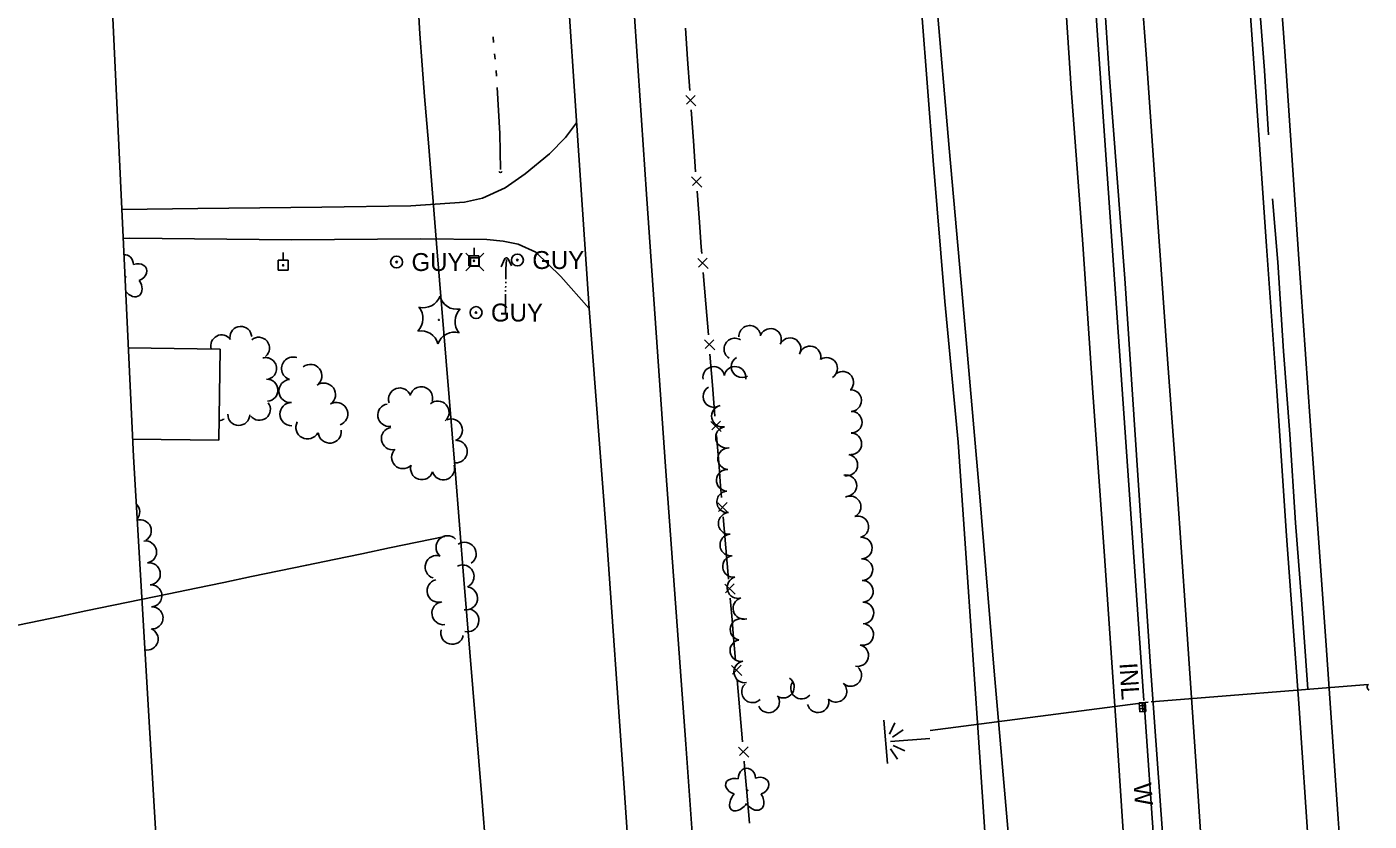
# Model space of a CAD drawing. Extents: x 589250 to 1188077, y 162953 to 363065.
# Drawn here: x 593773.6 to 594223.1, y 172230.9 to 172497 of the extents above; entities that cross this region are included whole.
import ezdxf

# ---------------------------------------------------------------- set-up
doc = ezdxf.new("R2010")
doc.units = 0
for name, color, linetype in [('E_BLD', 7, 'Continuous'), ('E_DRN', 7, 'Continuous'), ('E_DRN_DrainTile', 7, 'Continuous'), ('E_DRN_Pipe', 7, 'Continuous'), ('E_DRN_SS_UG', 7, 'Continuous'), ('E_DRN_Text', 7, 'Continuous'), ('E_DWY', 7, 'Continuous'), ('E_FEN_P', 7, 'Continuous'), ('E_LAND_TreeLine_P', 7, 'Continuous'), ('E_LAND_Vegetation', 7, 'Continuous'), ('E_MAP_Limits', 7, 'Continuous'), ('E_RDWY', 7, 'Continuous'), ('E_RDWY_Gravel', 7, 'Continuous'), ('E_STRUCT', 7, 'Continuous'), ('E_UTL_AG_Bold', 7, 'Continuous'), ('E_UTL_EGuyWire', 7, 'Continuous'), ('E_UTL_EPowerPole', 7, 'Continuous'), ('E_WAL', 7, 'Continuous'), ('E_WAL_Text', 7, 'Continuous'), ('E_WTR_FlowLine', 7, 'Continuous'), ('E_WTR_Wetland', 7, 'Continuous')]:
    doc.layers.add(name, color=color, linetype=linetype)

# ---------------------------------------------------------------- blocks, each defined once
blk = doc.blocks.new('POINT_DISPLAY')
blk.add_line((0, 0), (0, 0))

msp = doc.modelspace()

# ---------------------------------------------------------------- linework, layer by layer
at = {"layer": 'E_BLD'}
for p, q in [((593807.53, 172389.45), (593838.27, 172389.09)), ((593838.27, 172389.09), (593837.92, 172358.56)), ((593837.92, 172358.56), (593808.97, 172358.89))]:
    msp.add_line(p, q, dxfattribs=at)
at = {"layer": 'E_DRN'}
for p, q in [((594148.11, 172270.71), (594146.11, 172270.58)), ((594146.11, 172270.58), (594146.3, 172267.59)), ((594147.3, 172267.65), (594147.11, 172270.64)), ((594148.3, 172267.71), (594148.11, 172270.71)), ((594146.18, 172269.58), (594148.17, 172269.71)), ((594146.24, 172268.58), (594148.24, 172268.71)), ((594146.3, 172267.59), (594148.3, 172267.71))]:
    msp.add_line(p, q, dxfattribs=at)
for centre, radius, start, end in [((593932.21, 172448.96), 0.714, 217.4721, 323.7323), ((593934.18, 172418.88), 0.793, 37.4721, 143.7323), ((594223.79, 172275.9), 1.31, 133.8123, 240.0725)]:
    msp.add_arc(centre, radius, start, end, dxfattribs=at)
at = {"layer": 'E_DRN_DrainTile'}
for points in [[(593897.72, 172751.54), (593898.36, 172714.83), (593898.93, 172678.11), (593899.54, 172641.39), (593900.34, 172604.68), (593901.46, 172567.99), (593903.04, 172531.34), (593905.22, 172494.73), (593906.8, 172473.69), (593908.07, 172458.17), (593911.04, 172421.61), (593914.01, 172385.06), (593916.99, 172348.5), (593919.96, 172311.94), (593922.93, 172275.39), (593925.91, 172238.83), (593928.88, 172202.28)], [(593765.62, 172295.58), (593774.87, 172297.5), (593784.11, 172299.42), (593793.35, 172301.34), (593802.59, 172303.26), (593811.84, 172305.18), (593821.08, 172307.1), (593830.32, 172309.02), (593839.57, 172310.94), (593848.81, 172312.86), (593858.05, 172314.78), (593867.29, 172316.7), (593876.54, 172318.62), (593885.78, 172320.54), (593895.02, 172322.46), (593904.27, 172324.38), (593913.51, 172326.3), (593913.51, 172326.3), (593913.51, 172326.3)]]:
    msp.add_lwpolyline(points, dxfattribs=at)
at = {"layer": 'E_DRN_Pipe'}
msp.add_line((594147.67, 172271.34), (594126.99, 172568.64), dxfattribs=at)
for points in [[(594163.21, 172899.17), (594166.48, 172833.15), (594167.75, 172807.22), (594168.84, 172784.41), (594170.33, 172757.55), (594171.64, 172729.6), (594173.17, 172701.66), (594174.76, 172674.39), (594177.1, 172640.49), (594178.95, 172611.66), (594181.35, 172577.92), (594185.75, 172513.06), (594188.07, 172482.37), (594189.42, 172460.9)], [(594190.73, 172439.39), (594192.57, 172418.18), (594194.48, 172388.36), (594196.52, 172360.59), (594198.48, 172330.9), (594200.43, 172305.23), (594202.56, 172275.1)]]:
    msp.add_lwpolyline(points, dxfattribs=at)
at = {"layer": 'E_DRN_SS_UG'}
for p, q in [((594150.16, 172270.89), (594222.83, 172276.73)), ((594158.11, 172121.36), (594147.73, 172270.52))]:
    msp.add_line(p, q, dxfattribs=at)
msp.add_lwpolyline([(594076.1, 172261.34), (594149.16, 172270.82)], dxfattribs=at)
at = {"layer": 'E_DWY'}
for p, q in [((593954.02, 172460.01), (593957.7, 172464.89)), ((593948.59, 172454.47), (593954.02, 172460.01)), ((593940.44, 172447.85), (593948.59, 172454.47)), ((593933.74, 172443.14), (593940.44, 172447.85)), ((593926.19, 172439.69), (593933.74, 172443.14)), ((593830.81, 172436.16), (593872.35, 172436.59)), ((593872.35, 172436.59), (593902.18, 172437.12)), ((593902.18, 172437.12), (593920.09, 172438.36)), ((593920.09, 172438.36), (593926.19, 172439.69)), ((593805.34, 172435.89), (593830.81, 172436.16)), ((593808.04, 172426.22), (593805.8, 172426.17)), ((593862.23, 172425.73), (593808.04, 172426.22)), ((593905.46, 172425.98), (593862.23, 172425.73)), ((593927.6, 172425.79), (593905.46, 172425.98)), ((593933.09, 172425.21), (593927.6, 172425.79)), ((593938.16, 172424.21), (593933.09, 172425.21)), ((593944.09, 172421.53), (593938.16, 172424.21)), ((593952.4, 172413.4), (593944.09, 172421.53)), ((593961.86, 172402.71), (593952.4, 172413.4))]:
    msp.add_line(p, q, dxfattribs=at)
at = {"layer": 'E_FEN_P'}
for p, q in [((593994.16, 172496.6), (593994.87, 172486.17)), ((593994.87, 172486.17), (593995.58, 172475.75)), ((593994.23, 172474.04), (593997.64, 172470.63)), ((593997.4, 172474.09), (593994.49, 172471.15)), ((593996.03, 172469.29), (593996.8, 172458.87)), ((593996.8, 172458.87), (593997.56, 172448.45)), ((593996.22, 172446.74), (593999.65, 172443.34)), ((593999.39, 172446.8), (593996.5, 172443.84)), ((593998.03, 172442), (593998.8, 172431.57)), ((593998.8, 172431.57), (593999.42, 172423.18)), ((593999.42, 172423.18), (593999.58, 172421.15)), ((593998.25, 172419.43), (594001.71, 172416.06)), ((594001.43, 172419.52), (593998.56, 172416.54)), ((594000.11, 172414.7), (594000.96, 172404.29)), ((594000.96, 172404.29), (594001.81, 172393.87)), ((594000.48, 172392.15), (594003.94, 172388.78)), ((594003.66, 172392.24), (594000.78, 172389.26)), ((594002.34, 172387.42), (594003.18, 172377.01)), ((594003.18, 172377.01), (594004.03, 172366.59)), ((594002.7, 172364.87), (594006.16, 172361.5)), ((594005.87, 172364.96), (594003, 172361.98)), ((594004.55, 172360.14), (594005.4, 172349.72)), ((594005.4, 172349.72), (594005.81, 172344.68)), ((594005.81, 172344.68), (594006.27, 172339.31)), ((594004.95, 172337.58), (594008.42, 172334.23)), ((594008.12, 172337.69), (594005.26, 172334.69)), ((594006.82, 172332.86), (594007.72, 172322.45)), ((594007.72, 172322.45), (594008.61, 172312.04)), ((594007.29, 172310.31), (594010.76, 172306.96)), ((594010.46, 172310.42), (594007.6, 172307.42)), ((594009.16, 172305.59), (594009.88, 172297.16)), ((594009.88, 172297.16), (594010.05, 172295.18)), ((594010.05, 172295.18), (594010.94, 172284.77)), ((594009.61, 172283.04), (594013.08, 172279.68)), ((594012.79, 172283.14), (594009.92, 172280.15)), ((594011.48, 172278.32), (594012.37, 172267.91)), ((594012.37, 172267.91), (594013.25, 172257.49)), ((594011.93, 172255.77), (594015.4, 172252.41)), ((594015.1, 172255.87), (594012.24, 172252.88)), ((594013.8, 172251.05), (594013.96, 172249.21)), ((594013.96, 172249.21), (594014.7, 172240.63)), ((594014.7, 172240.63), (594015.59, 172230.22))]:
    msp.add_line(p, q, dxfattribs=at)
at = {"layer": 'E_LAND_TreeLine_P'}
for centre, radius, start, end in [((593845.22, 172393.04), 3.65, 3.4646, 183.4646), ((594015.67, 172393.34), 3.62, 2.5772, 182.5772), ((594022.64, 172392.34), 3.62, 334.0372, 154.0372), ((593838.81, 172390.19), 3.65, 36.1399, 196.9285), ((593851.19, 172389.4), 3.65, 309.5932, 129.5932), ((594010.69, 172389.11), 3.62, 57.4909, 237.4909), ((594029.17, 172389.2), 3.62, 335.6975, 155.6975), ((594035.86, 172386.47), 3.62, 345.3471, 165.3471), ((593853.55, 172382.58), 3.65, 285.2786, 105.2786), ((593862.76, 172382.56), 3.88, 71.4232, 251.4232), ((593868.48, 172380.09), 3.88, 306.9291, 126.9291), ((594003.63, 172379.59), 3.62, 10.0646, 190.0646), ((594010.77, 172379.6), 3.62, 350.7364, 170.7364), ((594013.1, 172383.14), 3.62, 120.3471, 300.3471), ((594041.43, 172382.63), 3.62, 302.8779, 122.8779), ((593854.01, 172375.31), 3.65, 272.6848, 92.6848), ((593861.87, 172375.01), 3.88, 94.8914, 274.8914), ((594046.82, 172377.95), 3.62, 318.3285, 138.3285), ((593873.06, 172373.84), 3.88, 305.5047, 125.5047), ((593898.47, 172372.3), 3.77, 18.5714, 198.5714), ((593905.66, 172372.71), 3.77, 343.4995, 163.4995), ((594003.66, 172373.19), 3.62, 120.0781, 300.0781), ((594049.48, 172371.84), 3.62, 272.0343, 92.0343), ((593851.47, 172368.88), 3.65, 217.4721, 37.4721), ((593862.22, 172367.27), 3.88, 90.6022, 270.6022), ((593877.19, 172367.33), 3.88, 289.0372, 109.0372), ((593894.87, 172366.96), 3.77, 98.7323, 278.7323), ((593911.21, 172367.9), 3.77, 311.6113, 131.6113), ((594006.52, 172366.63), 3.62, 101.1632, 281.1632), ((593837.8, 172368.81), 3.65, 273.0416, 300.3471), ((593844.55, 172367.17), 3.65, 178.6273, 358.6273), ((593867.56, 172362.84), 3.88, 151.9918, 331.9918), ((593915.7, 172361.93), 3.77, 292.1037, 112.1037), ((594049.66, 172364.6), 3.62, 269.0948, 89.0948), ((593875.01, 172361.46), 3.88, 186.6112, 6.6112), ((593896.07, 172359.13), 3.77, 99.5749, 279.5749), ((594007.92, 172359.52), 3.62, 101.1632, 281.1632), ((594049.54, 172357.35), 3.62, 269.0948, 89.0948), ((593899.52, 172352.8), 3.77, 134.5971, 314.5971), ((593917.3, 172354.74), 3.77, 265.4078, 85.4078), ((594008.6, 172352.36), 3.62, 86.5166, 266.5166), ((594048.2, 172350.23), 3.62, 259.2923, 79.2923), ((593905.84, 172349.1), 3.77, 162.5981, 342.5981), ((593913.05, 172349.04), 3.77, 197.3015, 17.3015), ((594008.16, 172345.13), 3.62, 86.5166, 266.5166), ((594047.89, 172343.32), 3.62, 281.2219, 101.2219), ((594008.27, 172337.9), 3.62, 94.2237, 274.2237), ((594049.29, 172336.25), 3.62, 295.9484, 115.9484), ((593807.66, 172334.49), 3.7, 319.7868, 47.0155), ((594008.8, 172330.68), 3.62, 94.2237, 274.2237), ((594051.86, 172329.51), 3.62, 285.0725, 105.0725), ((593811.55, 172328.21), 3.7, 300.6206, 106.3836), ((593813.33, 172321.1), 3.7, 279.6687, 99.6687), ((593914.45, 172322.7), 3.85, 45.6022, 225.6022), ((593920.21, 172320.52), 3.85, 304.9826, 124.9826), ((594009.34, 172323.45), 3.62, 94.2237, 274.2237), ((594053.03, 172322.41), 3.62, 271.6631, 91.6631), ((593910.81, 172316.08), 3.85, 72.1673, 252.1673), ((594010.23, 172316.26), 3.62, 97.0853, 277.0853), ((593814.57, 172313.8), 3.7, 279.6687, 99.6687), ((593919.48, 172312.91), 3.85, 295.0462, 115.0462), ((594053.24, 172315.17), 3.62, 271.6631, 91.6631), ((593911.47, 172308.1), 3.85, 104.4017, 284.4017), ((594011.73, 172309.19), 3.62, 105.9524, 285.9524), ((594053.42, 172307.93), 3.62, 271.3368, 91.3368), ((593815.1, 172306.43), 3.7, 272.8262, 92.8262), ((593920.64, 172305.57), 3.85, 261.1399, 81.1399), ((593815.47, 172299.03), 3.7, 272.8262, 92.8262), ((593913.08, 172300.59), 3.85, 97.3121, 277.3121), ((593921.11, 172298.21), 3.85, 257.1065, 77.1065), ((594013.72, 172302.23), 3.62, 105.9524, 285.9524), ((594053.59, 172300.68), 3.62, 271.3368, 91.3368), ((594012.76, 172295.17), 3.62, 77.6076, 257.6076), ((594053.52, 172293.46), 3.62, 256.8027, 76.8027), ((593813.84, 172291.95), 3.7, 258.3772, 69.0613), ((593916.02, 172294.04), 3.85, 165.6708, 345.6708), ((594012.71, 172288.06), 3.62, 100.2398, 280.2398), ((594051.87, 172286.41), 3.62, 256.8027, 76.8027), ((594014, 172280.93), 3.62, 100.2398, 280.2398), ((594049.49, 172279.74), 3.62, 227.1504, 47.1504), ((594016.61, 172274.25), 3.62, 134.0541, 314.0541), ((594026.95, 172275.85), 3.62, 235.7777, 55.7777), ((594033.02, 172275.51), 3.62, 139.4163, 319.4163), ((594044.56, 172274.43), 3.62, 227.1504, 47.1504), ((594022, 172270.89), 3.62, 204.2316, 24.2316), ((594038.56, 172270.92), 3.62, 194.6385, 14.6385)]:
    msp.add_arc(centre, radius, start, end, dxfattribs=at)
at = {"layer": 'E_LAND_Vegetation'}
for centre, radius in [((593806.65, 172413.29), 0.128), ((593911.59, 172398.84), 0.167), ((594014.92, 172241.25), 0.128)]:
    msp.add_circle(centre, radius, dxfattribs=at)
for centre, radius, start, end in [((593906.38, 172408.83), 5.9, 254.6617, 340.4266), ((593917.6, 172408.31), 5.9, 194.6571, 280.422), ((593900.33, 172399.32), 5.9, 314.6617, 40.4267), ((593922.86, 172398.35), 5.9, 134.6617, 220.4266), ((593905.53, 172389.32), 5.91, 14.7015, 100.3776), ((593916.8, 172388.84), 5.9, 74.6617, 160.4267)]:
    msp.add_arc(centre, radius, start, end, dxfattribs=at)
for centre, major_axis, ratio, start_param, end_param in [((593806.44, 172417.26), (0.18, -3.45), 0.832022, 1.570796, 3.214158), ((593810.27, 172414.75), (-3.4, -1.22), 0.782863, 1.570796, 4.712389), ((593808.79, 172410.48), (-2.33, 3.52), 0.691916, 1.684231, 4.712389), ((594014.72, 172245.23), (0.18, -3.45), 0.832022, 1.570796, 4.712389), ((594011.14, 172242.58), (3.49, -0.99), 0.716896, 1.570796, 4.712389), ((594018.54, 172242.72), (-3.4, -1.22), 0.782863, 1.570796, 4.712389), ((594012.54, 172238.45), (2.93, 3.75), 0.560249, 1.570796, 4.712389), ((594017.06, 172238.44), (-2.33, 3.52), 0.691916, 1.570796, 4.712389)]:
    msp.add_ellipse(centre, major_axis=major_axis, ratio=ratio, start_param=start_param, end_param=end_param, dxfattribs=at)
at = {"layer": 'E_MAP_Limits'}
for p, q in [((593809.24, 172353.09), (593794.17, 172672.82)), ((593826.71, 172059.08), (593809.24, 172353.09))]:
    msp.add_line(p, q, dxfattribs=at)
at = {"layer": 'E_RDWY'}
for p, q in [((593952.7, 172538.72), (593957.43, 172468.93)), ((593975.17, 172529.92), (593981.09, 172440.94)), ((594119.96, 172527.51), (594123.35, 172476.44)), ((594145.93, 172522.41), (594148.46, 172487.84)), ((594181.99, 172521.46), (594185.37, 172472.13)), ((594077.76, 172511.48), (594082.45, 172456.36)), ((594148.46, 172487.84), (594152.02, 172436.3)), ((594123.35, 172476.44), (594127.24, 172424.27)), ((593957.43, 172468.93), (593961.86, 172402.64)), ((594185.37, 172472.13), (594188.74, 172423.6)), ((594082.45, 172456.36), (594086.92, 172406.26)), ((593981.09, 172440.94), (593987.55, 172348.23)), ((594152.02, 172436.3), (594155.57, 172385.7)), ((594127.24, 172424.27), (594130.62, 172374.47)), ((594188.74, 172423.6), (594192.26, 172375.07)), ((594086.92, 172406.26), (594092.62, 172340.94)), ((593961.86, 172402.64), (593967.63, 172328.13)), ((594155.57, 172385.7), (594158.88, 172342.09)), ((594130.62, 172374.47), (594134.33, 172321.39)), ((594192.26, 172375.07), (594195.47, 172326.54)), ((593987.55, 172348.23), (593994.25, 172256.77)), ((594158.88, 172342.09), (594161.7, 172300.06)), ((594092.62, 172340.94), (594097.52, 172281.19)), ((593967.63, 172328.13), (593973.51, 172243.64)), ((594195.47, 172326.54), (594199.73, 172268.81)), ((594134.33, 172321.39), (594138.48, 172261.39)), ((594161.7, 172300.06), (594165.08, 172251.06)), ((594097.52, 172281.19), (594102.6, 172223.39)), ((594199.73, 172268.81), (594203.87, 172206.96)), ((594138.48, 172261.39), (594141.88, 172210.48)), ((593994.25, 172256.77), (594001.27, 172158.58)), ((594165.08, 172251.06), (594167.33, 172217.75)), ((593973.51, 172243.64), (593979.04, 172161.34))]:
    msp.add_line(p, q, dxfattribs=at)
at = {"layer": 'E_RDWY_Gravel'}
for p, q in [((594189.99, 172557.7), (594194.84, 172488.87)), ((594073.31, 172501.42), (594077.16, 172452.26)), ((594194.84, 172488.87), (594199.52, 172420.83)), ((594077.16, 172452.26), (594080.99, 172405)), ((594199.52, 172420.83), (594204.12, 172353.93)), ((594080.99, 172405), (594085.45, 172357.91)), ((594085.45, 172357.91), (594088.45, 172314.29)), ((594204.12, 172353.93), (594208.58, 172291.45)), ((594088.45, 172314.29), (594092.19, 172260.69)), ((594208.58, 172291.45), (594212.75, 172231.66)), ((594092.19, 172260.69), (594095.2, 172215.49)), ((594212.75, 172231.66), (594217.79, 172160.76))]:
    msp.add_line(p, q, dxfattribs=at)
at = {"layer": 'E_STRUCT'}
for p, q in [((593933.6, 172419.43), (593932.44, 172416.66)), ((593934.81, 172419.37), (593935.93, 172416.97))]:
    msp.add_line(p, q, dxfattribs=at)
at = {"layer": 'E_UTL_AG_Bold'}
for points in [[(593922.2, 172419.65), (593920.6, 172421.25)], [(593925.01, 172419.65), (593926.6, 172421.25)], [(593922.2, 172416.84), (593920.6, 172415.25)], [(593925.01, 172416.84), (593926.6, 172415.25)]]:
    msp.add_lwpolyline(points, dxfattribs=at)
msp.add_lwpolyline([(593922.2, 172416.84), (593925.01, 172416.84), (593925.01, 172419.65), (593922.2, 172419.65)], close=True, dxfattribs=at)
at = {"layer": 'E_UTL_EGuyWire'}
for centre, radius in [((593897.4, 172418.25), 2), ((593897.4, 172418.25), 0.25), ((593937.85, 172418.92), 2), ((593937.85, 172418.92), 0.25), ((593924.02, 172401.32), 2), ((593924.02, 172401.32), 0.25)]:
    msp.add_circle(centre, radius, dxfattribs=at)
at = {"layer": 'E_UTL_EPowerPole'}
for points in [[(593923.33, 172420.31), (593923.33, 172422.96)], [(593861.07, 172418.85), (593857.72, 172418.85)], [(593857.72, 172418.85), (593857.72, 172415.49)], [(593859.39, 172418.85), (593859.39, 172421.49)], [(593861.07, 172415.49), (593861.07, 172418.85)], [(593925, 172420.31), (593921.65, 172420.31)], [(593921.65, 172420.31), (593921.65, 172416.96)], [(593925, 172416.96), (593925, 172420.31)], [(593857.72, 172415.49), (593861.07, 172415.49)], [(593921.65, 172416.96), (593925, 172416.96)]]:
    msp.add_lwpolyline(points, dxfattribs=at)
for centre in [(593923.36, 172418.64), (593859.42, 172417.17)]:
    msp.add_circle(centre, 0.217, dxfattribs=at)
at = {"layer": 'E_WAL'}
for p, q in [((594130.78, 172561.83), (594136.11, 172481.46)), ((594136.11, 172481.46), (594141.3, 172412.74)), ((594141.3, 172412.74), (594145.7, 172346.79)), ((594145.7, 172346.79), (594149.94, 172282.7)), ((594149.94, 172282.7), (594154.77, 172215.4))]:
    msp.add_line(p, q, dxfattribs=at)
at = {"layer": 'E_WTR_FlowLine'}
for p, q in [((593929.89, 172491.83), (593929.72, 172493.71)), ((593930.42, 172486.17), (593930.24, 172488.05)), ((593930.87, 172480.5), (593930.76, 172482.39)), ((593932, 172461.29), (593931.09, 172476.72)), ((593932.2, 172449.29), (593932, 172461.29)), ((593933.95, 172415.89), (593934.16, 172419.1)), ((593933.97, 172413.92), (593933.95, 172415.89)), ((593933.95, 172412.49), (593933.97, 172413.92)), ((593933.93, 172409.76), (593933.94, 172410.21)), ((593933.94, 172411.13), (593933.95, 172411.58)), ((593933.86, 172400.86), (593933.91, 172407.48)), ((593933.92, 172408.39), (593933.92, 172408.85))]:
    msp.add_line(p, q, dxfattribs=at)
at = {"layer": 'E_WTR_Wetland'}
for p, q in [((594060.64, 172264.81), (594061.77, 172250.3)), ((594064.24, 172263.84), (594062.47, 172260.07)), ((594063.47, 172259.06), (594067.08, 172261.51)), ((594075.99, 172258.68), (594062.82, 172257.65)), ((594065.19, 172251.7), (594062.86, 172255.16)), ((594063.69, 172256.31), (594067.63, 172254.44))]:
    msp.add_line(p, q, dxfattribs=at)

# ---------------------------------------------------------------- block references
at = {"layer": 'E_WTR_Wetland', "rotation": 85.54958755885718}
for p in [(594061.17, 172257.99), (594061.21, 172257.51), (594061.21, 172257.44), (594062.82, 172257.65), (594064.08, 172257.75)]:
    msp.add_blockref('POINT_DISPLAY', p, dxfattribs=at)

# ---------------------------------------------------------------- texts
at = {"layer": 'E_DRN_Text'}
msp.add_text('INL', height=6, rotation=273.636, dxfattribs=at).set_placement((594139.48, 172283.85))
at = {"layer": 'E_UTL_EGuyWire'}
for p in [(593902.4, 172415.25), (593942.85, 172415.92), (593929.02, 172398.32)]:
    msp.add_text('GUY', height=6, dxfattribs=at).set_placement(p)
at = {"layer": 'E_WAL_Text'}
msp.add_text('W', height=6, rotation=274.4504, dxfattribs=at).set_placement((594144.19, 172243.5))

doc.saveas('drawing.dxf')
